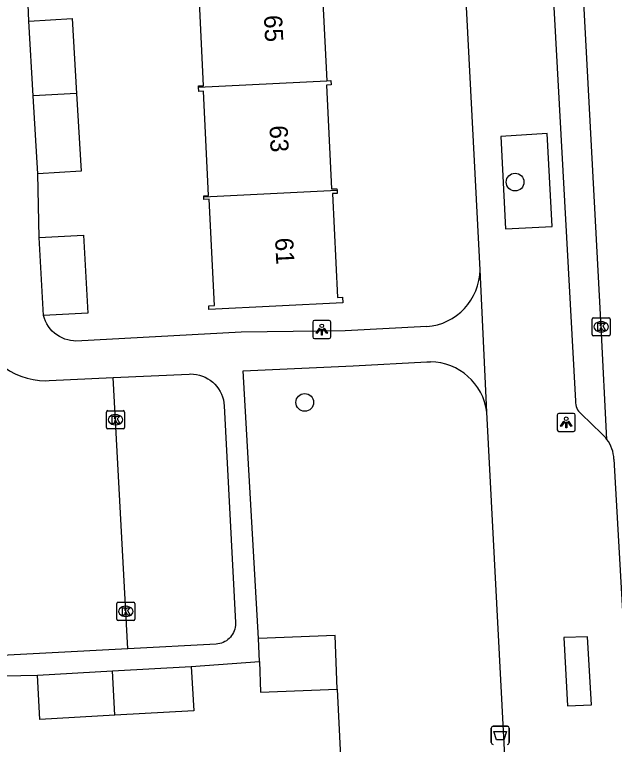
# Model space of a CAD drawing. Extents: x 161084 to 161928, y 385355 to 386522.
# Drawn here: x 161599.07 to 161632.1, y 385663.68 to 385703.9 of the extents above; entities that cross this region are included whole.
import ezdxf

# ---------------------------------------------------------------- set-up
doc = ezdxf.new("R2010")
doc.units = 0
for name, color, linetype in [('IMGEO_Afvalbak', 7, 'Continuous'), ('IMGEO_Boom', 7, 'Continuous'), ('IMGEO_Fietspad_gesloten', 7, 'Continuous'), ('IMGEO_Groenvoorziening', 7, 'Continuous'), ('IMGEO_Kolk', 7, 'Continuous'), ('IMGEO_Lichtpunt', 7, 'Continuous'), ('IMGEO_Pand', 7, 'Continuous'), ('IMGEO_Pand_nummerreeks', 7, 'Continuous'), ('IMGEO_Rijbaan_lokaal_open', 7, 'Continuous'), ('IMGEO_Voetpad_gesloten', 7, 'Continuous'), ('IMGEO_Voetpad_open', 7, 'Continuous')]:
    doc.layers.add(name, color=color, linetype=linetype)

msp = doc.modelspace()

# ---------------------------------------------------------------- linework, layer by layer
at = {"layer": 'IMGEO_Afvalbak'}
for p, q in [((161625.32, 385663.782), (161625.32, 385664.582)), ((161625.32, 385664.582), (161625.32, 385663.782)), ((161625.42, 385664.682), (161626.21, 385664.682)), ((161626.21, 385664.682), (161625.42, 385664.682)), ((161626.31, 385664.582), (161626.31, 385663.782)), ((161626.31, 385663.782), (161626.31, 385664.582))]:
    msp.add_line(p, q, dxfattribs=at)
msp.add_lwpolyline([(161625.463, 385664.396), (161626.167, 385664.396), (161626.018, 385663.926), (161625.612, 385663.926), (161625.463, 385664.396)], dxfattribs=at)
for centre, start, end in [((161625.42, 385664.582), 90, 180), ((161625.42, 385664.582), 90, 180), ((161626.21, 385664.582), 0, 90), ((161626.21, 385664.582), 360, 90), ((161625.42, 385663.782), 180, 270), ((161625.42, 385663.782), 180, 270), ((161626.21, 385663.782), 270, 0), ((161626.21, 385663.782), 270, 0)]:
    msp.add_arc(centre, 0.1, start, end, dxfattribs=at)
at = {"layer": 'IMGEO_Boom'}
for centre in [(161626.63, 385694.672), (161615.047, 385682.531)]:
    msp.add_circle(centre, 0.489, dxfattribs=at)
at = {"layer": 'IMGEO_Fietspad_gesloten'}
for points in [[(161631.688, 385680.494), (161631.373, 385686.697), (161630.325, 385706.314), (161629.366, 385724.162), (161628.468, 385740.945)], [(161632.075, 385679.405), (161632.626, 385669.715), (161633.042, 385661.544), (161633.199, 385659.281)]]:
    msp.add_lwpolyline(points, dxfattribs=at)
msp.add_arc((161630.126, 385679.325), 1.951, 2.3354, 36.7921, dxfattribs=at)
at = {"layer": 'IMGEO_Groenvoorziening'}
msp.add_lwpolyline([(161616.827, 385666.719), (161617.278, 385657.774)], dxfattribs=at)
at = {"layer": 'IMGEO_Kolk'}
for p, q in [((161630.872, 385686.271), (161630.872, 385687.123)), ((161630.947, 385687.197), (161631.799, 385687.197)), ((161631.36, 385686.977), (161631.385, 385686.977)), ((161631.873, 385687.123), (161631.873, 385686.271)), ((161631.799, 385686.197), (161630.947, 385686.197)), ((161631.383, 385686.417), (161631.358, 385686.417)), ((161604.202, 385682.074), (161605.054, 385682.074)), ((161604.127, 385681.148), (161604.127, 385682)), ((161604.615, 385681.854), (161604.64, 385681.854)), ((161605.128, 385682), (161605.128, 385681.148)), ((161604.638, 385681.294), (161604.613, 385681.294)), ((161605.054, 385681.074), (161604.202, 385681.074)), ((161604.696, 385670.587), (161604.696, 385671.439)), ((161604.771, 385671.513), (161605.623, 385671.513)), ((161605.184, 385671.293), (161605.209, 385671.293)), ((161605.697, 385671.439), (161605.697, 385670.587)), ((161605.623, 385670.513), (161604.771, 385670.513)), ((161605.207, 385670.733), (161605.182, 385670.733))]:
    msp.add_line(p, q, dxfattribs=at)
for points in [[(161630.872, 385686.271), (161630.872, 385687.123)], [(161630.947, 385687.197), (161631.799, 385687.197)], [(161631.193, 385686.897), (161631.316, 385686.897), (161631.316, 385686.746), (161631.446, 385686.897), (161631.61, 385686.897), (161631.464, 385686.746), (161631.617, 385686.497), (161631.465, 385686.497), (161631.38, 385686.661), (161631.316, 385686.594), (161631.316, 385686.497), (161631.193, 385686.497), (161631.193, 385686.897)], [(161631.873, 385687.123), (161631.873, 385686.271)], [(161631.799, 385686.197), (161630.947, 385686.197)], [(161604.202, 385682.074), (161605.054, 385682.074)], [(161604.127, 385681.148), (161604.127, 385682)], [(161604.448, 385681.774), (161604.571, 385681.774), (161604.571, 385681.623), (161604.701, 385681.774), (161604.865, 385681.774), (161604.719, 385681.623), (161604.872, 385681.374), (161604.72, 385681.374), (161604.635, 385681.538), (161604.571, 385681.471), (161604.571, 385681.374), (161604.448, 385681.374), (161604.448, 385681.774)], [(161605.128, 385682), (161605.128, 385681.148)], [(161605.054, 385681.074), (161604.202, 385681.074)], [(161604.696, 385670.587), (161604.696, 385671.439)], [(161604.771, 385671.513), (161605.623, 385671.513)], [(161605.017, 385671.213), (161605.14, 385671.213), (161605.14, 385671.062), (161605.27, 385671.213), (161605.434, 385671.213), (161605.288, 385671.062), (161605.441, 385670.813), (161605.289, 385670.813), (161605.204, 385670.977), (161605.14, 385670.91), (161605.14, 385670.813), (161605.017, 385670.813), (161605.017, 385671.213)], [(161605.697, 385671.439), (161605.697, 385670.587)], [(161605.623, 385670.513), (161604.771, 385670.513)]]:
    msp.add_lwpolyline(points, dxfattribs=at)
for centre, start, end in [((161630.949, 385687.121), 91.552, 178.448), ((161630.949, 385687.121), 91.552, 178.448), ((161631.797, 385687.121), 1.552, 88.448), ((161631.797, 385687.121), 1.552, 88.448), ((161630.949, 385686.273), 181.552, 268.448), ((161630.949, 385686.273), 181.552, 268.448), ((161631.797, 385686.273), 271.552, 358.448), ((161631.797, 385686.273), 271.552, 358.448), ((161604.204, 385681.998), 91.552, 178.448), ((161604.204, 385681.998), 91.552, 178.448), ((161605.052, 385681.998), 1.552, 88.448), ((161605.052, 385681.998), 1.552, 88.448), ((161604.204, 385681.15), 181.552, 268.448), ((161604.204, 385681.15), 181.552, 268.448), ((161605.052, 385681.15), 271.552, 358.448), ((161605.052, 385681.15), 271.552, 358.448), ((161604.773, 385671.437), 91.552, 178.448), ((161604.773, 385671.437), 91.552, 178.448), ((161605.621, 385671.437), 1.552, 88.448), ((161605.621, 385671.437), 1.552, 88.448), ((161604.773, 385670.589), 181.552, 268.448), ((161604.773, 385670.589), 181.552, 268.448), ((161605.621, 385670.589), 271.552, 358.448), ((161605.621, 385670.589), 271.552, 358.448)]:
    msp.add_arc(centre, 0.0765, start, end, dxfattribs=at)
for centre, major_axis, ratio, start_param, end_param in [((161631.359, 385686.697), (-0.387, 0.002), 0.722429, 4.712389, 7.853982), ((161631.384, 385686.697), (-0.39, 0.002), 0.717154, 1.570796, 4.712389), ((161604.614, 385681.574), (-0.387, 0.002), 0.722429, 4.712389, 7.853982), ((161604.639, 385681.574), (-0.39, 0.002), 0.717154, 1.570796, 4.712389), ((161605.183, 385671.013), (-0.387, 0.002), 0.722429, 4.712389, 7.853982), ((161605.208, 385671.013), (-0.39, 0.002), 0.717154, 1.570796, 4.712389)]:
    msp.add_ellipse(centre, major_axis=major_axis, ratio=ratio, start_param=start_param, end_param=end_param, dxfattribs=at)
at = {"layer": 'IMGEO_Lichtpunt'}
for p, q in [((161615.487, 385686.95), (161615.487, 385686.143)), ((161615.487, 385686.95), (161615.487, 385686.143)), ((161616.389, 385687.045), (161615.581, 385687.045)), ((161616.389, 385687.045), (161615.581, 385687.045)), ((161616.483, 385686.143), (161616.483, 385686.95)), ((161616.483, 385686.143), (161616.483, 385686.95)), ((161615.581, 385686.049), (161616.389, 385686.049)), ((161615.581, 385686.049), (161616.389, 385686.049)), ((161628.95, 385681.828), (161628.95, 385681.021)), ((161628.95, 385681.828), (161628.95, 385681.021)), ((161629.852, 385681.923), (161629.044, 385681.923)), ((161629.852, 385681.923), (161629.044, 385681.923)), ((161629.946, 385681.021), (161629.946, 385681.828)), ((161629.946, 385681.021), (161629.946, 385681.828)), ((161629.044, 385680.927), (161629.852, 385680.927)), ((161629.044, 385680.927), (161629.852, 385680.927))]:
    msp.add_line(p, q, dxfattribs=at)
for points in [[(161615.861, 385686.614), (161615.9, 385686.586), (161615.712, 385686.324), (161615.674, 385686.351), (161615.861, 385686.614)], [(161615.963, 385686.566), (161616.01, 385686.566), (161616.01, 385686.244), (161615.963, 385686.244), (161615.963, 385686.566)], [(161616.073, 385686.586), (161616.111, 385686.613), (161616.298, 385686.351), (161616.259, 385686.323), (161616.073, 385686.586)], [(161629.324, 385681.492), (161629.363, 385681.464), (161629.175, 385681.202), (161629.137, 385681.229), (161629.324, 385681.492)], [(161629.426, 385681.444), (161629.473, 385681.444), (161629.473, 385681.122), (161629.426, 385681.122), (161629.426, 385681.444)], [(161629.536, 385681.464), (161629.574, 385681.491), (161629.761, 385681.229), (161629.722, 385681.201), (161629.536, 385681.464)]]:
    msp.add_lwpolyline(points, dxfattribs=at)
for centre in [(161615.986, 385686.748), (161629.449, 385681.626)]:
    msp.add_circle(centre, 0.0994, dxfattribs=at)
for centre, start, end in [((161615.581, 385686.95), 90, 180), ((161615.581, 385686.95), 90, 180), ((161616.389, 385686.95), 0, 90), ((161616.389, 385686.95), 0, 90), ((161615.581, 385686.143), 180, 270), ((161615.581, 385686.143), 180, 270), ((161616.389, 385686.143), 270, 0), ((161616.389, 385686.143), 270, 360), ((161629.044, 385681.828), 90, 180), ((161629.044, 385681.828), 90, 180), ((161629.852, 385681.828), 0, 90), ((161629.852, 385681.828), 0, 90), ((161629.044, 385681.021), 180, 270), ((161629.044, 385681.021), 180, 270), ((161629.852, 385681.021), 270, 0), ((161629.852, 385681.021), 270, 360)]:
    msp.add_arc(centre, 0.0946, start, end, dxfattribs=at)
at = {"layer": 'IMGEO_Pand'}
for points in [[(161615.935, 385706.295), (161616.216, 385706.309), (161616.228, 385706.073), (161615.975, 385706.06), (161616.264, 385700.252)], [(161609.196, 385699.893), (161609.193, 385699.967), (161609.475, 385699.98), (161609.187, 385705.771), (161608.788, 385705.751), (161608.78, 385705.926)], [(161599.85, 385703.546), (161602.235, 385703.69), (161602.484, 385699.552)], [(161600.097, 385699.431), (161599.85, 385703.546)], [(161609.196, 385699.893), (161616.264, 385700.252)], [(161616.264, 385700.252), (161616.49, 385700.263), (161616.501, 385700.034), (161616.243, 385700.021), (161616.528, 385694.29), (161616.823, 385694.304), (161616.827, 385694.219)], [(161609.49, 385693.853), (161609.487, 385693.91), (161609.74, 385693.923), (161609.473, 385699.674), (161609.207, 385699.661), (161609.196, 385699.893)], [(161602.484, 385699.552), (161600.097, 385699.431)], [(161600.356, 385695.128), (161600.097, 385699.431)], [(161602.484, 385699.552), (161602.742, 385695.272), (161600.356, 385695.128)], [(161616.827, 385694.219), (161616.835, 385694.047), (161616.574, 385694.034), (161616.859, 385688.306), (161617.135, 385688.32), (161617.151, 385688.012), (161609.767, 385687.645), (161609.757, 385687.849), (161610.079, 385687.865), (161609.787, 385693.727), (161609.497, 385693.713), (161609.49, 385693.853)], [(161609.49, 385693.853), (161616.827, 385694.219)], [(161600.419, 385691.609), (161602.86, 385691.749), (161603.107, 385687.454), (161600.667, 385687.313)], [(161600.667, 385687.313), (161600.419, 385691.609)], [(161616.827, 385666.719), (161616.719, 385669.681), (161612.503, 385669.527)], [(161612.554, 385668.243), (161612.503, 385669.527)], [(161604.46, 385667.736), (161608.799, 385667.98)], [(161608.799, 385667.98), (161608.936, 385665.539), (161604.59, 385665.295)], [(161612.554, 385668.243), (161612.611, 385666.566), (161616.827, 385666.719)], [(161600.328, 385667.504), (161604.46, 385667.736)], [(161604.59, 385665.295), (161604.46, 385667.736)], [(161604.59, 385665.295), (161600.465, 385665.064), (161600.328, 385667.504)]]:
    msp.add_lwpolyline(points, dxfattribs=at)
at = {"layer": 'IMGEO_Rijbaan_lokaal_open'}
for points in [[(161596.596, 385692.828), (161596.869, 385687.458), (161596.902, 385687.108), (161596.966, 385686.763), (161597.061, 385686.425), (161597.186, 385686.096), (161597.34, 385685.78), (161597.521, 385685.479), (161597.728, 385685.195), (161597.96, 385684.931), (161598.215, 385684.689), (161598.49, 385684.471), (161598.783, 385684.278), (161599.093, 385684.112), (161599.416, 385683.974), (161599.751, 385683.866), (161600.093, 385683.788), (161600.441, 385683.74), (161600.792, 385683.725), (161600.978, 385683.729), (161604.502, 385683.896)], [(161605.307, 385668.948), (161604.502, 385683.896)], [(161605.307, 385668.948), (161596.604, 385668.499)]]:
    msp.add_lwpolyline(points, dxfattribs=at)
at = {"layer": 'IMGEO_Voetpad_gesloten'}
msp.add_lwpolyline([(161630.626, 385669.61), (161629.32, 385669.58), (161629.516, 385665.806), (161630.834, 385665.869), (161630.626, 385669.61)], dxfattribs=at)
at = {"layer": 'IMGEO_Voetpad_open'}
for points in [[(161626.91, 385738.638), (161627.663, 385724.649), (161628.649, 385706.323), (161629.959, 385682.601)], [(161624.707, 385689.842), (161622.942, 385723.766)], [(161599.85, 385703.546), (161599.711, 385707.244)], [(161628.665, 385692.221), (161628.393, 385697.356), (161625.842, 385697.181), (161626.097, 385692.093), (161628.665, 385692.221)], [(161600.419, 385691.609), (161600.356, 385695.128)], [(161625.081, 385681.999), (161624.707, 385689.842)], [(161621.77, 385686.706), (161617.269, 385686.48), (161611.537, 385686.406), (161602.437, 385685.913), (161602.316, 385685.918), (161602.152, 385685.938), (161601.991, 385685.972), (161601.834, 385686.021), (161601.681, 385686.084), (161601.535, 385686.159), (161601.396, 385686.248), (161601.266, 385686.349), (161601.145, 385686.461), (161601.034, 385686.583), (161600.935, 385686.715), (161600.848, 385686.855), (161600.774, 385687.002), (161600.714, 385687.155), (161600.667, 385687.313)], [(161612.503, 385669.527), (161611.651, 385684.277), (161617.721, 385684.546), (161621.779, 385684.765), (161621.874, 385684.767), (161621.969, 385684.767)], [(161604.502, 385683.896), (161608.68, 385684.093), (161608.764, 385684.095), (161608.929, 385684.088), (161609.093, 385684.066), (161609.254, 385684.03), (161609.411, 385683.979), (161609.563, 385683.915), (161609.709, 385683.837), (161609.847, 385683.747), (161609.976, 385683.644), (161610.096, 385683.531), (161610.205, 385683.407), (161610.303, 385683.274), (161610.388, 385683.133), (161610.461, 385682.985), (161610.52, 385682.83), (161610.565, 385682.672), (161610.595, 385682.509), (161610.611, 385682.345), (161611.231, 385670.393), (161611.232, 385670.341), (161611.228, 385670.24), (161611.215, 385670.14), (161611.193, 385670.041), (161611.163, 385669.945), (161611.123, 385669.852), (161611.076, 385669.763), (161611.021, 385669.678), (161610.958, 385669.599), (161610.889, 385669.525), (161610.814, 385669.458), (161610.732, 385669.398), (161610.646, 385669.346), (161610.555, 385669.301), (161610.461, 385669.265), (161610.364, 385669.237), (161610.265, 385669.218), (161610.164, 385669.208), (161605.307, 385668.948)], [(161627.913, 385648.918), (161627.369, 385651.706), (161626.958, 385654.067), (161626.409, 385658.824), (161626.118, 385661.968), (161625.427, 385675.322), (161625.081, 385681.999)], [(161630.266, 385681.897), (161631.411, 385680.795)], [(161608.799, 385667.98), (161612.554, 385668.243)], [(161596.66, 385667.416), (161600.328, 385667.504)]]:
    msp.add_lwpolyline(points, dxfattribs=at)
for centre, radius, start, end in [((161621.507, 385689.896), 3.201, 274.7157, 359.0379), ((161621.911, 385681.568), 3.199, 7.7401, 88.9562), ((161630.78, 385682.54), 0.823, 175.7513, 231.3708), ((161630.101, 385679.312), 1.979, 36.6902, 48.5544)]:
    msp.add_arc(centre, radius, start, end, dxfattribs=at)

# ---------------------------------------------------------------- texts
at = {"layer": 'IMGEO_Pand_nummerreeks'}
for s, rotation, p in [('65', 272.8646, (161612.796, 385703.854)), ('63', 272.8646, (161613.1, 385697.776)), ('61', 272.8671, (161613.41, 385691.585))]:
    msp.add_text(s, height=1, rotation=rotation, dxfattribs=at).set_placement(p)

doc.saveas('drawing.dxf')
